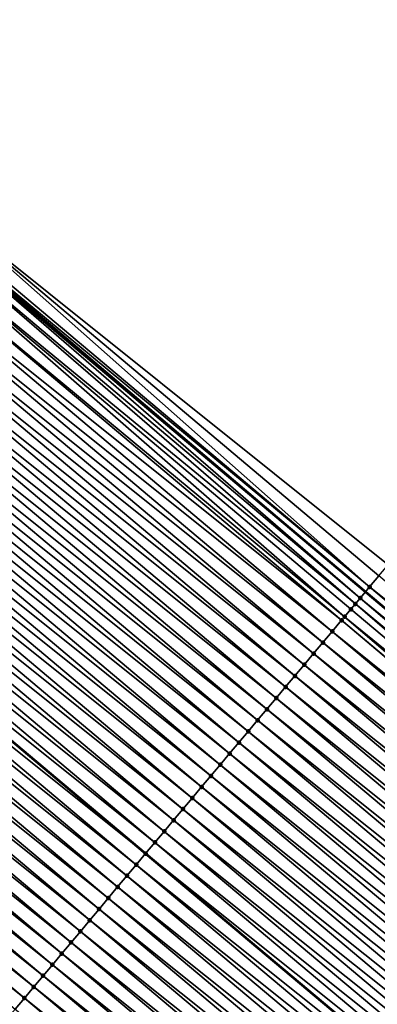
# Model space of a CAD drawing. Header units: feet. Extents: x 2007189 to 2022806, y 818621 to 837694.
# Tile 404 of 656: x 2017028 to 2017041, y 818900 to 818934. Entities that reach past the tile are written whole.
import ezdxf

# ---------------------------------------------------------------- set-up
doc = ezdxf.new("R2010")
doc.units = ezdxf.units.FT
doc.header["$MEASUREMENT"] = 0
for name, color, linetype, lineweight in [('EP_Travel Lane', 172, 'Continuous', 53), ('Road Shots', 141, 'Continuous', 100), ('Road X-Section', 40, 'Continuous', 13), ('STRIPING', 60, 'Continuous', 53)]:
    doc.layers.add(name, color=color, linetype=linetype, lineweight=lineweight)
doc.layers.add('I-77-MM17-21_SB-Surface-Border', color=7, linetype='Continuous')
doc.layers.add('I-77-MM17-21_SB-Surface-TIN', color=7, linetype='Continuous')

msp = doc.modelspace()

# ---------------------------------------------------------------- linework, layer by layer
at = {"layer": 'EP_Travel Lane'}
msp.add_polyline3d([(2016734.380056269, 819171.5816410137, 274.3019561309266), (2016749.65505463, 819158.6942299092, 274.5888565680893), (2016764.952011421, 819145.8127301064, 274.8540412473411), (2016780.24919519, 819132.9310391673, 275.095501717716), (2016795.546419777, 819120.0493138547, 275.3326984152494), (2016810.843294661, 819107.1678830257, 275.6064427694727), (2016826.140308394, 819094.2863352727, 275.865672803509), (2016841.437434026, 819081.4046932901, 276.1132194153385), (2016856.734659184, 819068.5229674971, 276.350354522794), (2016872.031767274, 819055.6413402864, 276.5997191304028), (2016887.328814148, 819042.7597646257, 276.8554896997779), (2016902.61822396, 819029.8883168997, 277.0957903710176), (2016917.924966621, 819017.0178879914, 277.3409258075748), (2016933.231830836, 819004.1473568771, 277.5682917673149), (2016948.538951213, 818991.2766103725, 277.7582244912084), (2016963.846316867, 818978.4056576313, 277.9123149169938), (2016979.153692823, 818965.5346962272, 278.0648903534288), (2016994.461046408, 818952.6637536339, 278.2207400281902), (2017009.768130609, 818939.7930375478, 278.4159691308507), (2017025.075442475, 818926.9221300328, 278.577906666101), (2017040.382905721, 818914.0510952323, 278.7177266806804), (2017055.672095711, 818901.2072486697, 278.841691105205), (2017071.0103465, 818888.3726488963, 278.9807868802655), (2017086.348633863, 818875.5380185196, 279.1001611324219)], dxfattribs=at)
at = {"layer": 'I-77-MM17-21_SB-Surface-Border', "color": 3, "linetype": 'Continuous', "lineweight": -3}
msp.add_polyline3d([(2016734.553570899, 819171.7871374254, 274.2982413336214), (2016749.827811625, 819158.8992363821, 274.5862957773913), (2016765.686244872, 819146.6837108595, 274.8268820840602), (2016780.416064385, 819133.1290581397, 275.092997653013), (2016796.032614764, 819120.6261246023, 275.3180298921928), (2016811.648880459, 819108.1234309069, 275.5728208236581), (2016827.587508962, 819096.0029443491, 275.8056849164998), (2016841.914864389, 819081.9709663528, 276.091629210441), (2016857.209051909, 819069.0858257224, 276.3385874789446), (2016872.503199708, 819056.2007185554, 276.5896925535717), (2016887.797254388, 819043.3156898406, 276.8505400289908), (2016902.761911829, 819030.0591826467, 277.0942366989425), (2016918.068658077, 819017.1887507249, 277.3388480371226), (2016933.37552812, 819004.3182147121, 277.5653623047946), (2016948.682644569, 818991.4474715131, 277.755869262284), (2016964.311828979, 818978.9591840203, 277.9047523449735), (2016979.619272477, 818966.0881658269, 278.0474565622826), (2016995.248594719, 818953.5997624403, 278.1761907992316), (2017011.199279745, 818941.4944076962, 278.3663677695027), (2017025.540950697, 818927.4756597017, 278.5709130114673), (2017041.170315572, 818914.9872204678, 278.6934134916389), (2017056.457146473, 818902.1453214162, 278.8100806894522), (2017071.795391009, 818889.3107383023, 278.9555836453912), (2017086.491902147, 818875.709227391, 279.0983096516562)], dxfattribs=at)
at = {"layer": 'I-77-MM17-21_SB-Surface-TIN', "color": 128, "linetype": 'Continuous', "lineweight": -3}
for points in [[(2017040.526604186, 818914.2219520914, 278.7146257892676), (2017025.540950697, 818927.4756597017, 278.5709130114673), (2017025.219121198, 818927.0930034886, 278.5776908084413)], [(2017040.526604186, 818914.2219520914, 278.7146257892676), (2017040.848455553, 818914.6045899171, 278.7046518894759), (2017025.540950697, 818927.4756597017, 278.5709130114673)], [(2017040.848455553, 818914.6045899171, 278.7046518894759), (2017041.170315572, 818914.9872204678, 278.6934134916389), (2017025.540950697, 818927.4756597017, 278.5709130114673)], [(2017040.526604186, 818914.2219520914, 278.7146257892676), (2017025.219121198, 818927.0930034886, 278.5776908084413), (2017025.127550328, 818926.9841047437, 278.5781282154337)], [(2017040.037909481, 818913.6408659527, 278.7229952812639), (2017024.89734178, 818926.7103051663, 278.5771494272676), (2017024.575580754, 818926.327591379, 278.573920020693)], [(2017040.204773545, 818913.8392968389, 278.7215706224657), (2017025.075442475, 818926.9221300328, 278.577906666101), (2017024.89734178, 818926.7103051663, 278.5771494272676)], [(2017040.037909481, 818913.6408659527, 278.7229952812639), (2017040.204773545, 818913.8392968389, 278.7215706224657), (2017024.89734178, 818926.7103051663, 278.5771494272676)], [(2017025.127550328, 818926.9841047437, 278.5781282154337), (2017025.075442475, 818926.9221300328, 278.577906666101), (2017040.382905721, 818914.0510952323, 278.7177266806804)], [(2017040.204773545, 818913.8392968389, 278.7215706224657), (2017040.382905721, 818914.0510952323, 278.7177266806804), (2017025.075442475, 818926.9221300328, 278.577906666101)], [(2017040.526604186, 818914.2219520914, 278.7146257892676), (2017025.127550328, 818926.9841047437, 278.5781282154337), (2017040.382905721, 818914.0510952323, 278.7177266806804)], [(2017039.664128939, 818913.1962502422, 278.7172211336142), (2017024.575580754, 818926.327591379, 278.573920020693), (2017024.25384265, 818925.9448583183, 278.5673405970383)], [(2017039.664128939, 818913.1962502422, 278.7172211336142), (2017039.882988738, 818913.4566030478, 278.721816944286), (2017024.575580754, 818926.327591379, 278.573920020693)], [(2017039.882988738, 818913.4566030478, 278.721816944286), (2017040.037909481, 818913.6408659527, 278.7229952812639), (2017024.575580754, 818926.327591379, 278.573920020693)], [(2017039.561257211, 818913.0738644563, 278.7142763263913), (2017024.25384265, 818925.9448583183, 278.5673405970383), (2017023.932126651, 818925.5621066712, 278.5575305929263)], [(2017039.561257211, 818913.0738644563, 278.7142763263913), (2017039.664128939, 818913.1962502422, 278.7172211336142), (2017024.25384265, 818925.9448583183, 278.5673405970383)], [(2017039.239552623, 818912.6911032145, 278.7027987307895), (2017023.932126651, 818925.5621066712, 278.5575305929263), (2017023.61042023, 818925.1793469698, 278.5463206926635)], [(2017039.239552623, 818912.6911032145, 278.7027987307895), (2017039.561257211, 818913.0738644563, 278.7142763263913), (2017023.932126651, 818925.5621066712, 278.5575305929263)], [(2017038.917851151, 818912.3083393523, 278.6908656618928), (2017023.61042023, 818925.1793469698, 278.5463206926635), (2017023.288714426, 818924.79658675, 278.535020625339)], [(2017038.917851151, 818912.3083393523, 278.6908656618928), (2017039.239552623, 818912.6911032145, 278.7027987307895), (2017023.61042023, 818925.1793469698, 278.5463206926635)], [(2017038.596148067, 818911.9255768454, 278.6791682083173), (2017023.288714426, 818924.79658675, 278.535020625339), (2017022.967001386, 818924.4138326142, 278.5247780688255)], [(2017038.596148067, 818911.9255768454, 278.6791682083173), (2017038.917851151, 818912.3083393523, 278.6908656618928), (2017023.288714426, 818924.79658675, 278.535020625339)], [(2017038.274438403, 818911.5428198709, 278.6684323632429), (2017022.967001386, 818924.4138326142, 278.5247780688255), (2017022.645284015, 818924.0310821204, 278.5151685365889)], [(2017038.274438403, 818911.5428198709, 278.6684323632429), (2017038.596148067, 818911.9255768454, 278.6791682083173), (2017022.967001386, 818924.4138326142, 278.5247780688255)], [(2017037.95272153, 818911.1600689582, 278.6587501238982), (2017022.645284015, 818924.0310821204, 278.5151685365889), (2017022.323565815, 818923.6483323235, 278.5056801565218)], [(2017037.95272153, 818911.1600689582, 278.6587501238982), (2017038.274438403, 818911.5428198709, 278.6684323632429), (2017022.645284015, 818924.0310821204, 278.5151685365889)], [(2017037.631001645, 818910.7773205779, 278.6495080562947), (2017022.323565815, 818923.6483323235, 278.5056801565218), (2017022.001847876, 818923.2655823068, 278.4961535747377)], [(2017037.631001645, 818910.7773205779, 278.6495080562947), (2017037.95272153, 818911.1600689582, 278.6587501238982), (2017022.323565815, 818923.6483323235, 278.5056801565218)], [(2017037.309281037, 818910.3945728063, 278.6403717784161), (2017022.001847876, 818923.2655823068, 278.4961535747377), (2017021.680129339, 818922.8828327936, 278.4867144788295)], [(2017037.309281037, 818910.3945728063, 278.6403717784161), (2017037.631001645, 818910.7773205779, 278.6495080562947), (2017022.001847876, 818923.2655823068, 278.4961535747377)], [(2017036.987561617, 818910.0118240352, 278.631061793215), (2017021.680129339, 818922.8828327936, 278.4867144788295), (2017021.358410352, 818922.5000836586, 278.4773411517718)], [(2017036.987561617, 818910.0118240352, 278.631061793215), (2017037.309281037, 818910.3945728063, 278.6403717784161), (2017021.680129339, 818922.8828327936, 278.4867144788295)], [(2017036.665840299, 818909.6290768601, 278.6220292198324), (2017021.358410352, 818922.5000836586, 278.4773411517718), (2017021.03668799, 818922.1173373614, 278.4684610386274)], [(2017036.665840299, 818909.6290768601, 278.6220292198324), (2017036.987561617, 818910.0118240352, 278.631061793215), (2017021.358410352, 818922.5000836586, 278.4773411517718)], [(2017036.344120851, 818909.2463281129, 278.6127233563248), (2017021.03668799, 818922.1173373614, 278.4684610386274), (2017020.714961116, 818921.7345948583, 278.460240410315)], [(2017036.344120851, 818909.2463281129, 278.6127233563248), (2017036.665840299, 818909.6290768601, 278.6220292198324), (2017021.03668799, 818922.1173373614, 278.4684610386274)], [(2017036.0224048, 818908.863576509, 278.602920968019), (2017020.714961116, 818921.7345948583, 278.460240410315), (2017020.393238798, 818921.3518485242, 278.4513538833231)], [(2017036.0224048, 818908.863576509, 278.602920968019), (2017036.344120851, 818909.2463281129, 278.6127233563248), (2017020.714961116, 818921.7345948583, 278.460240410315)], [(2017035.700690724, 818908.4808232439, 278.5928298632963), (2017020.393238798, 818921.3518485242, 278.4513538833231), (2017020.07152694, 818920.9690933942, 278.4409385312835)], [(2017035.700690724, 818908.4808232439, 278.5928298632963), (2017036.0224048, 818908.863576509, 278.602920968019), (2017020.393238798, 818921.3518485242, 278.4513538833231)], [(2017035.378975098, 818908.0980712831, 278.5829654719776), (2017020.07152694, 818920.9690933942, 278.4409385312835), (2017019.74981719, 818920.5863364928, 278.4302152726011)], [(2017035.378975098, 818908.0980712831, 278.5829654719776), (2017035.700690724, 818908.4808232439, 278.5928298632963), (2017020.07152694, 818920.9690933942, 278.4409385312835)], [(2017035.057257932, 818907.7153206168, 278.5733260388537), (2017019.74981719, 818920.5863364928, 278.4302152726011), (2017019.428103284, 818920.2035830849, 278.4200992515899)], [(2017035.057257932, 818907.7153206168, 278.5733260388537), (2017035.378975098, 818908.0980712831, 278.5829654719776), (2017019.74981719, 818920.5863364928, 278.4302152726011)], [(2017034.735536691, 818907.3325733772, 278.5642822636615), (2017019.428103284, 818920.2035830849, 278.4200992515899), (2017019.106379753, 818919.8208377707, 278.4113900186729)], [(2017034.735536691, 818907.3325733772, 278.5642822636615), (2017035.057257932, 818907.7153206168, 278.5733260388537), (2017019.428103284, 818920.2035830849, 278.4200992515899)], [(2017034.413812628, 818906.9498285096, 278.5556507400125), (2017019.106379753, 818919.8208377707, 278.4113900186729), (2017018.784652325, 818919.4380957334, 278.4032503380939)], [(2017034.413812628, 818906.9498285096, 278.5556507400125), (2017034.735536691, 818907.3325733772, 278.5642822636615), (2017019.106379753, 818919.8208377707, 278.4113900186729)], [(2017034.092086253, 818906.5670855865, 278.5473571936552), (2017018.784652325, 818919.4380957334, 278.4032503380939), (2017018.462928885, 818919.0553503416, 278.3945276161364)], [(2017034.092086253, 818906.5670855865, 278.5473571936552), (2017034.413812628, 818906.9498285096, 278.5556507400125), (2017018.784652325, 818919.4380957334, 278.4032503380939)], [(2017033.770363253, 818906.1843398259, 278.5385704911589), (2017018.462928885, 818919.0553503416, 278.3945276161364), (2017018.141216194, 818918.6725959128, 278.3842341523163)], [(2017033.770363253, 818906.1843398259, 278.5385704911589), (2017034.092086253, 818906.5670855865, 278.5473571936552), (2017018.462928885, 818919.0553503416, 278.3945276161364)], [(2017033.448642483, 818905.80159219, 278.5294577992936), (2017018.141216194, 818918.6725959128, 278.3842341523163), (2017017.819510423, 818918.289835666, 278.372929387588)], [(2017033.448642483, 818905.80159219, 278.5294577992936), (2017033.770363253, 818906.1843398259, 278.5385704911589), (2017018.141216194, 818918.6725959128, 278.3842341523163)], [(2017033.126924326, 818905.4188423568, 278.5199631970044), (2017017.819510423, 818918.289835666, 278.372929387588), (2017017.497807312, 818917.9070729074, 278.3612160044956)], [(2017033.126924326, 818905.4188423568, 278.5199631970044), (2017033.448642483, 818905.80159219, 278.5294577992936), (2017017.819510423, 818918.289835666, 278.372929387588)], [(2017017.176097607, 818917.5243162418, 278.3505058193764), (2017032.805205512, 818905.0360927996, 278.5105447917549), (2017017.497807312, 818917.9070729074, 278.3612160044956)], [(2017033.126924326, 818905.4188423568, 278.5199631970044), (2017017.497807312, 818917.9070729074, 278.3612160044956), (2017032.805205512, 818905.0360927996, 278.5105447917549)], [(2017032.483481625, 818904.6533480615, 278.5019075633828), (2017017.176097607, 818917.5243162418, 278.3505058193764), (2017016.85437968, 818917.1415662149, 278.3409774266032)], [(2017032.483481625, 818904.6533480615, 278.5019075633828), (2017032.805205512, 818905.0360927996, 278.5105447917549), (2017017.176097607, 818917.5243162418, 278.3505058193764)], [(2017032.161754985, 818904.2706053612, 278.4936527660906), (2017016.85437968, 818917.1415662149, 278.3409774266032), (2017016.532655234, 818916.7588216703, 278.3324019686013)], [(2017032.161754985, 818904.2706053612, 278.4936527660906), (2017032.483481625, 818904.6533480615, 278.5019075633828), (2017016.85437968, 818917.1415662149, 278.3409774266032)], [(2017031.84002602, 818903.8878646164, 278.4857378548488), (2017016.532655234, 818916.7588216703, 278.3324019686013), (2017016.21092969, 818916.3760780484, 278.3239868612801)], [(2017031.84002602, 818903.8878646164, 278.4857378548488), (2017032.161754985, 818904.2706053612, 278.4936527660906), (2017016.532655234, 818916.7588216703, 278.3324019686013)], [(2017031.518299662, 818903.5051216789, 278.4774418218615), (2017016.21092969, 818916.3760780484, 278.3239868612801), (2017015.889206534, 818915.9933324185, 278.315222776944)], [(2017031.518299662, 818903.5051216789, 278.4774418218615), (2017031.84002602, 818903.8878646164, 278.4857378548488), (2017016.21092969, 818916.3760780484, 278.3239868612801)], [(2017031.196575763, 818903.1223766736, 278.4687863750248), (2017015.889206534, 818915.9933324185, 278.315222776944), (2017015.567484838, 818915.6105855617, 278.3062453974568)], [(2017031.196575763, 818903.1223766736, 278.4687863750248), (2017031.518299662, 818903.5051216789, 278.4774418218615), (2017015.889206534, 818915.9933324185, 278.315222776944)], [(2017030.874850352, 818902.7396329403, 278.4603519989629), (2017015.567484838, 818915.6105855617, 278.3062453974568), (2017015.24576397, 818915.2278380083, 278.2971469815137)], [(2017030.874850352, 818902.7396329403, 278.4603519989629), (2017031.196575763, 818903.1223766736, 278.4687863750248), (2017015.567484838, 818915.6105855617, 278.3062453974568)], [(2017030.553125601, 818902.3568886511, 278.4518210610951), (2017015.24576397, 818915.2278380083, 278.2971469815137), (2017014.924042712, 818914.8450907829, 278.2881055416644)], [(2017030.553125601, 818902.3568886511, 278.4518210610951), (2017030.874850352, 818902.7396329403, 278.4603519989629), (2017015.24576397, 818915.2278380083, 278.2971469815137)], [(2017030.231400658, 818901.9741445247, 278.4433183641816), (2017014.924042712, 818914.8450907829, 278.2881055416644), (2017014.602321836, 818914.4623432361, 278.2790082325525)], [(2017030.231400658, 818901.9741445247, 278.4433183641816), (2017030.553125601, 818902.3568886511, 278.4518210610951), (2017014.924042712, 818914.8450907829, 278.2881055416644)], [(2017029.909675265, 818901.5914007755, 278.4348812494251), (2017014.602321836, 818914.4623432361, 278.2790082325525), (2017014.280600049, 818914.0795964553, 278.2700441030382)], [(2017029.909675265, 818901.5914007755, 278.4348812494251), (2017030.231400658, 818901.9741445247, 278.4433183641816), (2017014.602321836, 818914.4623432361, 278.2790082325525)], [(2017056.136245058, 818901.761886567, 278.8274162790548), (2017040.848455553, 818914.6045899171, 278.7046518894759), (2017040.526604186, 818914.2219520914, 278.7146257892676)], [(2017055.815353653, 818901.3784433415, 278.8393510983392), (2017040.526604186, 818914.2219520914, 278.7146257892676), (2017040.382905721, 818914.0510952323, 278.7177266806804)], [(2017055.815353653, 818901.3784433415, 278.8393510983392), (2017056.136245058, 818901.761886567, 278.8274162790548), (2017040.526604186, 818914.2219520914, 278.7146257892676)], [(2017029.587951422, 818901.2086557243, 278.4262178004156), (2017014.280600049, 818914.0795964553, 278.2700441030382), (2017013.958877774, 818913.6968500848, 278.2611512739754)], [(2017029.587951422, 818901.2086557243, 278.4262178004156), (2017029.909675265, 818901.5914007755, 278.4348812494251), (2017014.280600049, 818914.0795964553, 278.2700441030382)], [(2017055.415738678, 818900.9008950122, 278.8446988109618), (2017040.204773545, 818913.8392968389, 278.7215706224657), (2017040.037909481, 818913.6408659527, 278.7229952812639)], [(2017040.204773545, 818913.8392968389, 278.7215706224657), (2017055.672095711, 818901.2072486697, 278.841691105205), (2017040.382905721, 818914.0510952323, 278.7177266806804)], [(2017055.494474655, 818900.9949897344, 278.8445924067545), (2017055.672095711, 818901.2072486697, 278.841691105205), (2017040.204773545, 818913.8392968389, 278.7215706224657)], [(2017055.415738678, 818900.9008950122, 278.8446988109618), (2017055.494474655, 818900.9949897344, 278.8445924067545), (2017040.204773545, 818913.8392968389, 278.7215706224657)], [(2017055.815353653, 818901.3784433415, 278.8393510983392), (2017040.382905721, 818914.0510952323, 278.7177266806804), (2017055.672095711, 818901.2072486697, 278.841691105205)], [(2017029.266228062, 818900.8259102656, 278.4174835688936), (2017013.958877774, 818913.6968500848, 278.2611512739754), (2017013.637156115, 818913.314103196, 278.2521683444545)], [(2017029.266228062, 818900.8259102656, 278.4174835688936), (2017029.587951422, 818901.2086557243, 278.4262178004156), (2017013.958877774, 818913.6968500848, 278.2611512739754)], [(2017055.173609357, 818900.6115246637, 278.8424425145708), (2017039.882988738, 818913.4566030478, 278.721816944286), (2017039.664128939, 818913.1962502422, 278.7172211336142)], [(2017055.173609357, 818900.6115246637, 278.8424425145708), (2017040.037909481, 818913.6408659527, 278.7229952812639), (2017039.882988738, 818913.4566030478, 278.721816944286)], [(2017055.173609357, 818900.6115246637, 278.8424425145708), (2017055.415738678, 818900.9008950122, 278.8446988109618), (2017040.037909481, 818913.6408659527, 278.7229952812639)], [(2017028.944505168, 818900.4431644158, 278.408681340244), (2017013.637156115, 818913.314103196, 278.2521683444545), (2017013.31543493, 818912.931355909, 278.243116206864)], [(2017028.944505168, 818900.4431644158, 278.408681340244), (2017029.266228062, 818900.8259102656, 278.4174835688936), (2017013.637156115, 818913.314103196, 278.2521683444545)], [(2017054.852751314, 818900.2280535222, 278.8363784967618), (2017039.664128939, 818913.1962502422, 278.7172211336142), (2017039.561257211, 818913.0738644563, 278.7142763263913)], [(2017054.852751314, 818900.2280535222, 278.8363784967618), (2017055.173609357, 818900.6115246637, 278.8424425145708), (2017039.664128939, 818913.1962502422, 278.7172211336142)], [(2017028.622784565, 818900.0604166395, 278.3995442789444), (2017013.31543493, 818912.931355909, 278.243116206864), (2017012.993715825, 818912.5486068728, 278.2337600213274)], [(2017028.622784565, 818900.0604166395, 278.3995442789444), (2017028.944505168, 818900.4431644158, 278.408681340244), (2017013.31543493, 818912.931355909, 278.243116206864)], [(2017054.826883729, 818900.1971375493, 278.8357520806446), (2017039.561257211, 818913.0738644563, 278.7142763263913), (2017039.239552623, 818912.6911032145, 278.7027987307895)], [(2017054.826883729, 818900.1971375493, 278.8357520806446), (2017054.852751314, 818900.2280535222, 278.8363784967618), (2017039.561257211, 818913.0738644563, 278.7142763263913)], [(2017028.301064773, 818899.6776681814, 278.3902886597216), (2017028.622784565, 818900.0604166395, 278.3995442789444), (2017012.993715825, 818912.5486068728, 278.2337600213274)], [(2017054.531899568, 818899.8445771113, 278.8269170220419), (2017039.239552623, 818912.6911032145, 278.7027987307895), (2017038.917851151, 818912.3083393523, 278.6908656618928)], [(2017054.531899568, 818899.8445771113, 278.8269170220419), (2017054.826883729, 818900.1971375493, 278.8357520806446), (2017039.239552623, 818912.6911032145, 278.7027987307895)], [(2017054.2110507, 818899.4610982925, 278.8159029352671), (2017038.917851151, 818912.3083393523, 278.6908656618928), (2017038.596148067, 818911.9255768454, 278.6791682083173)], [(2017054.2110507, 818899.4610982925, 278.8159029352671), (2017054.531899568, 818899.8445771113, 278.8269170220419), (2017038.917851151, 818912.3083393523, 278.6908656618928)], [(2017053.890201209, 818899.0776199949, 278.8052251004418), (2017038.596148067, 818911.9255768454, 278.6791682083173), (2017038.274438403, 818911.5428198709, 278.6684323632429)], [(2017053.890201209, 818899.0776199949, 278.8052251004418), (2017054.2110507, 818899.4610982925, 278.8159029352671), (2017038.596148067, 818911.9255768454, 278.6791682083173)], [(2017053.56935131, 818898.6941420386, 278.794767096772), (2017038.274438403, 818911.5428198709, 278.6684323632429), (2017037.95272153, 818911.1600689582, 278.6587501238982)], [(2017053.56935131, 818898.6941420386, 278.794767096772), (2017053.890201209, 818899.0776199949, 278.8052251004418), (2017038.274438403, 818911.5428198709, 278.6684323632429)], [(2017053.248499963, 818898.3106652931, 278.7850900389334), (2017037.95272153, 818911.1600689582, 278.6587501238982), (2017037.631001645, 818910.7773205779, 278.6495080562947)], [(2017053.248499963, 818898.3106652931, 278.7850900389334), (2017053.56935131, 818898.6941420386, 278.794767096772), (2017037.95272153, 818911.1600689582, 278.6587501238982)], [(2017052.927647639, 818897.9271893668, 278.7759409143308), (2017037.631001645, 818910.7773205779, 278.6495080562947), (2017037.309281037, 818910.3945728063, 278.6403717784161)], [(2017052.927647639, 818897.9271893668, 278.7759409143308), (2017053.248499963, 818898.3106652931, 278.7850900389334), (2017037.631001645, 818910.7773205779, 278.6495080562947)], [(2017052.606795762, 818897.5437130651, 278.7665498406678), (2017037.309281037, 818910.3945728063, 278.6403717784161), (2017036.987561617, 818910.0118240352, 278.631061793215)], [(2017052.606795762, 818897.5437130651, 278.7665498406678), (2017052.927647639, 818897.9271893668, 278.7759409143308), (2017037.309281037, 818910.3945728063, 278.6403717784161)], [(2017052.285943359, 818897.1602372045, 278.7574430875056), (2017036.987561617, 818910.0118240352, 278.631061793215), (2017036.665840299, 818909.6290768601, 278.6220292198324)], [(2017052.285943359, 818897.1602372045, 278.7574430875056), (2017052.606795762, 818897.5437130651, 278.7665498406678), (2017036.987561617, 818910.0118240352, 278.631061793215)], [(2017051.965090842, 818896.7767614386, 278.7483975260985), (2017036.665840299, 818909.6290768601, 278.6220292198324), (2017036.344120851, 818909.2463281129, 278.6127233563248)], [(2017051.965090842, 818896.7767614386, 278.7483975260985), (2017052.285943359, 818897.1602372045, 278.7574430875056), (2017036.665840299, 818909.6290768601, 278.6220292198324)], [(2017051.64423872, 818896.393285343, 278.7391393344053), (2017036.344120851, 818909.2463281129, 278.6127233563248), (2017036.0224048, 818908.863576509, 278.602920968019)], [(2017051.64423872, 818896.393285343, 278.7391393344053), (2017051.965090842, 818896.7767614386, 278.7483975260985), (2017036.344120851, 818909.2463281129, 278.6127233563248)], [(2017051.32338609, 818896.0098096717, 278.7301546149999), (2017036.0224048, 818908.863576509, 278.602920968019), (2017035.700690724, 818908.4808232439, 278.5928298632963)], [(2017051.32338609, 818896.0098096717, 278.7301546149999), (2017051.64423872, 818896.393285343, 278.7391393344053), (2017036.0224048, 818908.863576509, 278.602920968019)], [(2017051.002533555, 818895.6263339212, 278.7211190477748), (2017035.700690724, 818908.4808232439, 278.5928298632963), (2017035.378975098, 818908.0980712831, 278.5829654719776)], [(2017051.002533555, 818895.6263339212, 278.7211190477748), (2017051.32338609, 818896.0098096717, 278.7301546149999), (2017035.700690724, 818908.4808232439, 278.5928298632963)], [(2017050.681680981, 818895.2428582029, 278.7121040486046), (2017035.378975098, 818908.0980712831, 278.5829654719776), (2017035.057257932, 818907.7153206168, 278.5733260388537)], [(2017050.681680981, 818895.2428582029, 278.7121040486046), (2017051.002533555, 818895.6263339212, 278.7211190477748), (2017035.378975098, 818908.0980712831, 278.5829654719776)], [(2017050.360827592, 818894.8593831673, 278.7035293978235), (2017035.057257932, 818907.7153206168, 278.5733260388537), (2017034.735536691, 818907.3325733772, 278.5642822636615)], [(2017050.360827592, 818894.8593831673, 278.7035293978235), (2017050.681680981, 818895.2428582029, 278.7121040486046), (2017035.057257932, 818907.7153206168, 278.5733260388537)], [(2017050.039973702, 818894.4759085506, 278.6952245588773), (2017034.735536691, 818907.3325733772, 278.5642822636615), (2017034.413812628, 818906.9498285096, 278.5556507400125)], [(2017050.039973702, 818894.4759085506, 278.6952245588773), (2017050.360827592, 818894.8593831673, 278.7035293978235), (2017034.735536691, 818907.3325733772, 278.5642822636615)], [(2017049.719119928, 818894.0924338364, 278.6868570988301), (2017034.413812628, 818906.9498285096, 278.5556507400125), (2017034.092086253, 818906.5670855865, 278.5473571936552)], [(2017049.719119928, 818894.0924338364, 278.6868570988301), (2017050.039973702, 818894.4759085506, 278.6952245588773), (2017034.413812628, 818906.9498285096, 278.5556507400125)], [(2017049.398265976, 818893.708959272, 278.6785861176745), (2017034.092086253, 818906.5670855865, 278.5473571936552), (2017033.770363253, 818906.1843398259, 278.5385704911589)], [(2017049.398265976, 818893.708959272, 278.6785861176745), (2017049.719119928, 818894.0924338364, 278.6868570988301), (2017034.092086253, 818906.5670855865, 278.5473571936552)], [(2017049.077412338, 818893.3254844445, 278.6701455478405), (2017033.770363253, 818906.1843398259, 278.5385704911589), (2017033.448642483, 818905.80159219, 278.5294577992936)], [(2017049.077412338, 818893.3254844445, 278.6701455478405), (2017049.398265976, 818893.708959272, 278.6785861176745), (2017033.770363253, 818906.1843398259, 278.5385704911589)], [(2017048.75655916, 818892.9420092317, 278.6614565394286), (2017033.448642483, 818905.80159219, 278.5294577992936), (2017033.126924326, 818905.4188423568, 278.5199631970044)], [(2017048.75655916, 818892.9420092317, 278.6614565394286), (2017049.077412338, 818893.3254844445, 278.6701455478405), (2017033.448642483, 818905.80159219, 278.5294577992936)], [(2017048.435705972, 818892.5585340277, 278.6527730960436), (2017033.126924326, 818905.4188423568, 278.5199631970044), (2017032.805205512, 818905.0360927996, 278.5105447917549)], [(2017048.435705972, 818892.5585340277, 278.6527730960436), (2017048.75655916, 818892.9420092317, 278.6614565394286), (2017033.126924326, 818905.4188423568, 278.5199631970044)], [(2017032.483481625, 818904.6533480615, 278.5019075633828), (2017048.114852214, 818892.1750590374, 278.6443272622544), (2017032.805205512, 818905.0360927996, 278.5105447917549)], [(2017048.435705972, 818892.5585340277, 278.6527730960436), (2017032.805205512, 818905.0360927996, 278.5105447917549), (2017048.114852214, 818892.1750590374, 278.6443272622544)], [(2017047.793997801, 818891.791585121, 278.6363744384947), (2017032.483481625, 818904.6533480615, 278.5019075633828), (2017032.161754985, 818904.2706053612, 278.4936527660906)], [(2017047.793997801, 818891.791585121, 278.6363744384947), (2017048.114852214, 818892.1750590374, 278.6443272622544), (2017032.483481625, 818904.6533480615, 278.5019075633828)], [(2017047.47314258, 818891.4081116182, 278.6287880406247), (2017032.161754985, 818904.2706053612, 278.4936527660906), (2017031.84002602, 818903.8878646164, 278.4857378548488)], [(2017047.47314258, 818891.4081116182, 278.6287880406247), (2017047.793997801, 818891.791585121, 278.6363744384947), (2017032.161754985, 818904.2706053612, 278.4936527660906)], [(2017047.152286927, 818891.0246384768, 278.6214344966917), (2017031.84002602, 818903.8878646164, 278.4857378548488), (2017031.518299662, 818903.5051216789, 278.4774418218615)], [(2017047.152286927, 818891.0246384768, 278.6214344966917), (2017047.47314258, 818891.4081116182, 278.6287880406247), (2017031.84002602, 818903.8878646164, 278.4857378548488)], [(2017046.831431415, 818890.6411652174, 278.6140048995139), (2017031.518299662, 818903.5051216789, 278.4774418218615), (2017031.196575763, 818903.1223766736, 278.4687863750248)], [(2017046.831431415, 818890.6411652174, 278.6140048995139), (2017047.152286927, 818891.0246384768, 278.6214344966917), (2017031.518299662, 818903.5051216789, 278.4774418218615)], [(2017046.510576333, 818890.2576915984, 278.6063434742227), (2017031.196575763, 818903.1223766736, 278.4687863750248), (2017030.874850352, 818902.7396329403, 278.4603519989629)], [(2017046.510576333, 818890.2576915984, 278.6063434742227), (2017046.831431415, 818890.6411652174, 278.6140048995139), (2017031.196575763, 818903.1223766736, 278.4687863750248)], [(2017046.189721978, 818889.8742173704, 278.5982895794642), (2017030.874850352, 818902.7396329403, 278.4603519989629), (2017030.553125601, 818902.3568886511, 278.4518210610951)], [(2017046.189721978, 818889.8742173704, 278.5982895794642), (2017046.510576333, 818890.2576915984, 278.6063434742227), (2017030.874850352, 818902.7396329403, 278.4603519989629)], [(2017045.868868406, 818889.4907424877, 278.5898132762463), (2017030.553125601, 818902.3568886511, 278.4518210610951), (2017030.231400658, 818901.9741445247, 278.4433183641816)], [(2017045.868868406, 818889.4907424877, 278.5898132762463), (2017046.189721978, 818889.8742173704, 278.5982895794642), (2017030.553125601, 818902.3568886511, 278.4518210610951)], [(2017045.548015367, 818889.1072671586, 278.5810493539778), (2017030.231400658, 818901.9741445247, 278.4433183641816), (2017029.909675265, 818901.5914007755, 278.4348812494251)], [(2017045.548015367, 818889.1072671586, 278.5810493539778), (2017045.868868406, 818889.4907424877, 278.5898132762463), (2017030.231400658, 818901.9741445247, 278.4433183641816)], [(2017045.227162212, 818888.7237919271, 278.5723482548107), (2017029.909675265, 818901.5914007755, 278.4348812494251), (2017029.587951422, 818901.2086557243, 278.4262178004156)], [(2017045.227162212, 818888.7237919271, 278.5723482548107), (2017045.548015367, 818889.1072671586, 278.5810493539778), (2017029.909675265, 818901.5914007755, 278.4348812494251)], [(2017044.906308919, 818888.3403168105, 278.5637212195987), (2017029.587951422, 818901.2086557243, 278.4262178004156), (2017029.266228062, 818900.8259102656, 278.4174835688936)], [(2017044.906308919, 818888.3403168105, 278.5637212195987), (2017045.227162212, 818888.7237919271, 278.5723482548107), (2017029.587951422, 818901.2086557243, 278.4262178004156)], [(2017044.585455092, 818887.9568421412, 278.55538271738), (2017029.266228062, 818900.8259102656, 278.4174835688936), (2017028.944505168, 818900.4431644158, 278.408681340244)], [(2017044.585455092, 818887.9568421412, 278.55538271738), (2017044.906308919, 818888.3403168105, 278.5637212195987), (2017029.266228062, 818900.8259102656, 278.4174835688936)], [(2017044.264600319, 818887.5733682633, 278.5475543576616), (2017028.944505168, 818900.4431644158, 278.408681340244), (2017028.622784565, 818900.0604166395, 278.3995442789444)], [(2017044.264600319, 818887.5733682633, 278.5475543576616), (2017044.585455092, 818887.9568421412, 278.55538271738), (2017028.944505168, 818900.4431644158, 278.408681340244)], [(2017043.943745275, 818887.189894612, 278.5398720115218), (2017028.622784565, 818900.0604166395, 278.3995442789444), (2017028.301064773, 818899.6776681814, 278.3902886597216)], [(2017043.943745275, 818887.189894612, 278.5398720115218), (2017044.264600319, 818887.5733682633, 278.5475543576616), (2017028.622784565, 818900.0604166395, 278.3995442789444)]]:
    msp.add_3dface(points, dxfattribs=at)
at = {"layer": 'Road Shots', "lineweight": 100}
for p in [(2017040.526604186, 818914.2219520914, 278.7146257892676), (2017040.204773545, 818913.8392968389, 278.7215706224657), (2017039.882988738, 818913.4566030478, 278.721816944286), (2017040.037909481, 818913.6408659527, 278.7229952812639), (2017039.664128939, 818913.1962502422, 278.7172211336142), (2017039.561257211, 818913.0738644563, 278.7142763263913), (2017039.239552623, 818912.6911032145, 278.7027987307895), (2017038.917851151, 818912.3083393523, 278.6908656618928), (2017038.596148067, 818911.9255768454, 278.6791682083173), (2017038.274438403, 818911.5428198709, 278.6684323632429), (2017037.95272153, 818911.1600689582, 278.6587501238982), (2017037.631001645, 818910.7773205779, 278.6495080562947), (2017037.309281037, 818910.3945728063, 278.6403717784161), (2017036.987561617, 818910.0118240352, 278.631061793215), (2017036.665840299, 818909.6290768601, 278.6220292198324), (2017036.344120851, 818909.2463281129, 278.6127233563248), (2017036.0224048, 818908.863576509, 278.602920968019), (2017035.700690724, 818908.4808232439, 278.5928298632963), (2017035.378975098, 818908.0980712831, 278.5829654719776), (2017035.057257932, 818907.7153206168, 278.5733260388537), (2017034.735536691, 818907.3325733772, 278.5642822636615), (2017034.413812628, 818906.9498285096, 278.5556507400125), (2017034.092086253, 818906.5670855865, 278.5473571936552), (2017033.770363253, 818906.1843398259, 278.5385704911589), (2017033.448642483, 818905.80159219, 278.5294577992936), (2017033.126924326, 818905.4188423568, 278.5199631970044), (2017032.805205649, 818905.0360929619, 278.5105447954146), (2017032.483481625, 818904.6533480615, 278.5019075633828), (2017032.161754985, 818904.2706053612, 278.4936527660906), (2017031.84002602, 818903.8878646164, 278.4857378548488), (2017031.518299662, 818903.5051216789, 278.4774418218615), (2017031.196575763, 818903.1223766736, 278.4687863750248), (2017030.874850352, 818902.7396329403, 278.4603519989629), (2017030.553125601, 818902.3568886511, 278.4518210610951), (2017030.231400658, 818901.9741445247, 278.4433183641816), (2017029.909675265, 818901.5914007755, 278.4348812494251), (2017029.587951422, 818901.2086557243, 278.4262178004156), (2017029.266228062, 818900.8259102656, 278.4174835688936), (2017028.944505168, 818900.4431644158, 278.408681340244), (2017028.622784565, 818900.0604166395, 278.3995442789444)]:
    msp.add_point(p, dxfattribs=at)
at = {"layer": 'Road X-Section', "extrusion": (0.7653598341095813, -0.6435405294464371, 0.008939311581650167), "elevation": 1016759.802384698, "flags": 128}
msp.add_lwpolyline([(1924889.293160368, -8810.791311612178), (1924888.793160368, -8810.78007276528), (1924888.293160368, -8810.77009846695), (1924887.793160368, -8810.763153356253), (1924887.53389519, -8810.761728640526), (1924887.293160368, -8810.762907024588), (1924886.953038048, -8810.7675030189), (1924886.793160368, -8810.77044794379), (1924886.293160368, -8810.781925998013), (1924885.793160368, -8810.793859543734), (1924885.293160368, -8810.805557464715), (1924884.793160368, -8810.816293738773), (1924884.293160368, -8810.825976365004), (1924883.793160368, -8810.835218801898), (1924883.293160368, -8810.844355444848), (1924882.793160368, -8810.853665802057), (1924882.293160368, -8810.862698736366), (1924881.793160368, -8810.872004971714), (1924881.293160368, -8810.881807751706), (1924880.793160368, -8810.891899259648), (1924880.293160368, -8810.901764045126), (1924879.793160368, -8810.911403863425), (1924879.293160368, -8810.920447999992), (1924878.793160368, -8810.929079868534), (1924878.293160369, -8810.937373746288), (1924877.793160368, -8810.946160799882), (1924877.293160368, -8810.95527385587), (1924876.793160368, -8810.964768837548), (1924876.293160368, -8810.97418761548), (1924875.793160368, -8810.982825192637), (1924875.293160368, -8810.991080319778), (1924874.793160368, -8810.998995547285), (1924874.293160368, -8811.007291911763), (1924873.793160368, -8811.015947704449), (1924873.293160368, -8811.024382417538), (1924872.793160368, -8811.032913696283), (1924872.293160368, -8811.04141673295), (1924871.793160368, -8811.049854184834), (1924871.293160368, -8811.058517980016), (1924870.793160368, -8811.067252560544), (1924870.293160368, -8811.076055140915), (1924869.793160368, -8811.085192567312), (1924869.293160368, -8811.094448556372), (1924868.793160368, -8811.103898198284), (1924868.293160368, -8811.113404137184), (1924867.793160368, -8811.122446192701), (1924867.293160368, -8811.131335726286), (1924866.793160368, -8811.13992951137), (1924866.293160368, -8811.149132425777), (1924865.793160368, -8811.158940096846), (1924865.293160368, -8811.168845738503), (1924864.793160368, -8811.179439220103), (1924864.786561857, -8811.179585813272), (1924864.293160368, -8811.190903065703), (1924863.793160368, -8811.202777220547), (1924863.293160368, -8811.215572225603), (1924862.793160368, -8811.229483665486), (1924862.293160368, -8811.24485676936), (1924861.793160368, -8811.260964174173), (1924861.785514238, -8811.261211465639)], dxfattribs=at)
at = {"layer": 'Road X-Section', "extrusion": (0.7669212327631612, -0.64173669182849, 0.002416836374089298), "elevation": 1021404.544836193, "flags": 128}
msp.add_lwpolyline([(1922458.195484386, -2189.763971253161), (1922457.695484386, -2189.74663561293), (1922457.195484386, -2189.734700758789), (1922456.695484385, -2189.729459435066), (1922456.572793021, -2189.729353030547), (1922456.195484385, -2189.731609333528), (1922455.695484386, -2189.737673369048), (1922455.655173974, -2189.738299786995), (1922455.195484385, -2189.747134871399), (1922454.695484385, -2189.758148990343), (1922454.195484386, -2189.768826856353), (1922453.695484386, -2189.779284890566), (1922453.195484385, -2189.788961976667), (1922452.695484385, -2189.798111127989), (1922452.195484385, -2189.80750222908), (1922451.695484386, -2189.81660900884), (1922451.195484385, -2189.825654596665), (1922450.695484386, -2189.834912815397), (1922450.195484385, -2189.843897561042), (1922449.695484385, -2189.852933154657), (1922449.195484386, -2189.861948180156), (1922448.695484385, -2189.870522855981), (1922448.195484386, -2189.878827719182), (1922447.695484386, -2189.887195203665), (1922447.195484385, -2189.895466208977), (1922446.695484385, -2189.903906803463), (1922446.195484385, -2189.912595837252), (1922445.695484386, -2189.921279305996), (1922445.195484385, -2189.92972516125), (1922444.695484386, -2189.937678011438), (1922444.195484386, -2189.945264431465), (1922443.695484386, -2189.952617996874), (1922443.195484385, -2189.960047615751), (1922442.695484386, -2189.967709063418), (1922442.195484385, -2189.975762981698), (1922441.695484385, -2189.984239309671), (1922441.195484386, -2189.993003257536), (1922440.695484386, -2190.001704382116), (1922440.195484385, -2190.010331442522), (1922439.695484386, -2190.018669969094), (1922439.195484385, -2190.026498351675), (1922438.695484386, -2190.034180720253), (1922438.195484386, -2190.042111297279), (1922437.695484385, -2190.05003422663), (1922437.195484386, -2190.058060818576), (1922436.695484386, -2190.066246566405), (1922436.195484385, -2190.074347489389), (1922435.695484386, -2190.082626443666), (1922435.195484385, -2190.092197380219), (1922434.872697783, -2190.098950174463), (1922434.695484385, -2190.102932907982), (1922434.195484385, -2190.115241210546), (1922433.695484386, -2190.12906777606), (1922433.195484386, -2190.144278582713), (1922432.695484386, -2190.160906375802), (1922432.195484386, -2190.178538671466), (1922431.695484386, -2190.19686107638), (1922431.385935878, -2190.208531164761)], dxfattribs=at)
at = {"layer": 'STRIPING'}
msp.add_polyline3d([(2016726.815235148, 819162.6155415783, 274.107376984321), (2016742.097894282, 819149.720544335, 274.4026973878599), (2016757.392115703, 819136.8353751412, 274.6461143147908), (2016772.686479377, 819123.9500861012, 274.8746617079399), (2016787.980843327, 819111.0647968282, 275.1031805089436), (2016803.274952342, 819098.1797223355, 275.3583467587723), (2016818.568900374, 819085.2947834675, 275.6303390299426), (2016833.863015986, 819072.4097034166, 275.8848166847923), (2016849.157257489, 819059.5245173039, 276.1261339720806), (2016864.451389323, 819046.6394235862, 276.3789138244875), (2016879.745463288, 819033.7543786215, 276.6377435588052), (2016895.040507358, 819020.8733282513, 276.8909980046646), (2016910.347178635, 819008.0029593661, 277.1465662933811), (2016925.654111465, 818995.1323705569, 277.3639080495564), (2016940.961248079, 818982.2616104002, 277.5514677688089), (2016956.268691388, 818969.390592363, 277.6942049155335), (2016971.576137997, 818956.5195715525, 277.8364586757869), (2016986.883460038, 818943.6486554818, 277.9969183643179), (2017002.190648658, 818930.7778515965, 278.1768787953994), (2017017.497807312, 818917.9070729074, 278.3612160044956), (2017032.805205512, 818905.0360927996, 278.5105447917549), (2017048.114852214, 818892.1750590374, 278.6443272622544), (2017063.453122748, 818879.3404541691, 278.7758136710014), (2017078.791449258, 818866.505802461, 278.8771013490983)], dxfattribs=at)

doc.saveas('drawing.dxf')
